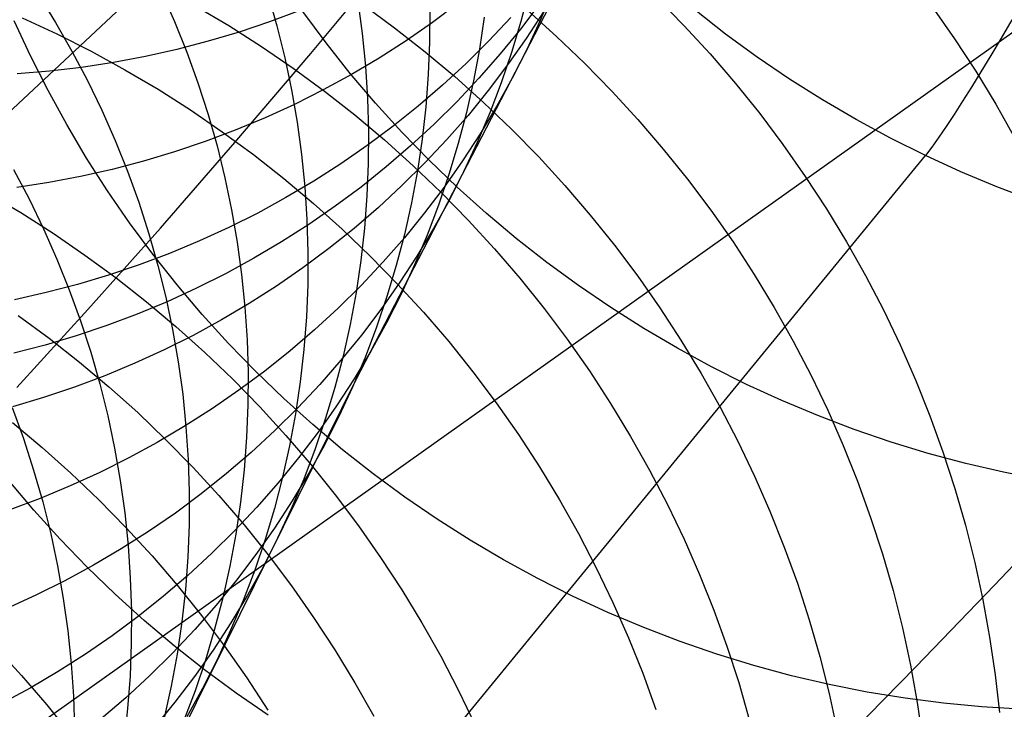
# Model space of a CAD drawing. Header units: millimetres. Extents: x 119 to 175.9, y -203.1 to -153.8.
# Tile 350 of 377: x 162.819 to 163.894, y -158.495 to -157.742. Entities that reach past the tile are written whole.
import ezdxf

# ---------------------------------------------------------------- set-up
doc = ezdxf.new("R2010")
doc.units = ezdxf.units.MM
doc.header["$MEASUREMENT"] = 0
doc.layers.add('Layer 01', color=5, linetype='Continuous', true_color=0x0000ff)
doc.layers.add('Livello 03', color=5, linetype='Continuous', true_color=0x0000ff)

msp = doc.modelspace()

# ---------------------------------------------------------------- linework, layer by layer
at = {"layer": 'Layer 01'}
for p, q in [((163.6007, -157.3347, 11.2669), (163.1862, -158.1352, 15.1898)), ((161.9069, -158.6865, 48.9593), (163.1901, -157.4845, 53.6677)), ((162.8391, -157.7139, 17.6783), (162.8582, -157.7448, 17.6731)), ((162.9736, -157.7107, 17.1108), (162.9882, -157.7437, 17.1047)), ((163.0903, -157.7141, 16.5227), (163.1001, -157.7486, 16.5158)), ((163.3752, -157.7099, 13.9899), (163.3663, -157.7439, 13.9818)), ((163.4012, -157.7103, 13.3124), (163.3876, -157.7427, 13.3043)), ((163.1884, -157.7217, 15.9147), (163.1931, -157.757, 15.9073)), ((163.1945, -157.7258, 53.0504), (163.2286, -157.7508, 53.0473)), ((163.2981, -157.724, 11.163), (163.27, -157.745, 11.1561)), ((163.3871, -157.7242, 12.2581), (163.366, -157.7521, 12.2504)), ((163.5148, -157.7178, 53.6389), (163.5445, -157.7481, 53.6384)), ((163.0113, -157.727, 52.7788), (163.0475, -157.7484, 52.7742)), ((163.1249, -157.7317, 10.4144), (163.092, -157.7441, 10.4088)), ((163.1537, -157.7673, 60.9541), (163.1283, -157.7331, 60.9511)), ((163.2671, -157.7309, 15.288), (163.2668, -157.7664, 15.2801)), ((163.3913, -157.7332, 12.6117), (163.3722, -157.7625, 12.6039)), ((163.3739, -157.732, 53.3417), (163.4055, -157.7603, 53.3401)), ((163.59, -157.7576, 62.1146), (163.5563, -157.7313, 62.1144)), ((163.8157, -157.728, 54.2779), (163.84, -157.7627, 54.2799)), ((162.831, -157.7814, 59.873), (162.8132, -157.743, 59.8679)), ((162.8218, -157.7397, 52.5121), (162.8598, -157.7573, 52.5061)), ((162.8582, -157.7448, 17.6731), (162.8762, -157.7763, 17.6676)), ((162.9882, -157.7437, 17.1047), (163.0015, -157.7772, 17.0984)), ((163.092, -157.7441, 10.4088), (163.0587, -157.7554, 10.4034)), ((163.27, -157.745, 11.1561), (163.2411, -157.765, 11.1494)), ((163.3263, -157.7392, 14.6434), (163.3211, -157.7741, 14.6353)), ((163.3556, -157.7395, 11.8973), (163.3316, -157.7651, 11.8899)), ((163.3663, -157.7439, 13.9818), (163.3562, -157.7776, 13.9737)), ((163.3876, -157.7427, 13.3043), (163.3728, -157.7746, 13.2962)), ((163.9026, -157.742, 62.4863), (163.8909, -157.7621, 62.4513)), ((162.8598, -157.7573, 52.5061), (162.8972, -157.7763, 52.5005)), ((163.0587, -157.7554, 10.4034), (163.0249, -157.7655, 10.3981)), ((163.0475, -157.7484, 52.7742), (163.083, -157.7711, 52.7701)), ((163.1001, -157.7486, 16.5158), (163.1086, -157.7834, 16.5088)), ((163.1931, -157.757, 15.9073), (163.1967, -157.7925, 15.8997)), ((163.2286, -157.7508, 53.0473), (163.2618, -157.7769, 53.0447)), ((163.366, -157.7521, 12.2504), (163.3438, -157.7793, 12.2427)), ((163.5445, -157.7481, 53.6384), (163.5731, -157.7793, 53.6383)), ((163.6245, -157.7827, 62.1143), (163.59, -157.7576, 62.1146)), ((163.0249, -157.7655, 10.3981), (162.9908, -157.7744, 10.393)), ((163.1801, -157.8007, 60.9568), (163.1537, -157.7673, 60.9541)), ((163.2411, -157.765, 11.1494), (163.2116, -157.7839, 11.1428)), ((163.2668, -157.7664, 15.2801), (163.2653, -157.8018, 15.2722)), ((163.3316, -157.7651, 11.8899), (163.3067, -157.7897, 11.8825)), ((163.3722, -157.7625, 12.6039), (163.352, -157.7912, 12.596)), ((163.4055, -157.7603, 53.3401), (163.4361, -157.7895, 53.339)), ((163.84, -157.7627, 54.2799), (163.8632, -157.7981, 54.2824)), ((163.8909, -157.7621, 62.4513), (163.8796, -157.781, 62.4156)), ((162.8762, -157.7763, 17.6676), (162.8931, -157.8084, 17.6619)), ((162.8972, -157.7763, 52.5005), (162.934, -157.7965, 52.4954)), ((162.9908, -157.7744, 10.393), (162.9564, -157.7822, 10.3881)), ((163.0015, -157.7772, 17.0984), (163.0137, -157.811, 17.0918)), ((163.083, -157.7711, 52.7701), (163.1178, -157.7949, 52.7664)), ((163.2618, -157.7769, 53.0447), (163.2942, -157.8041, 53.0426)), ((163.3211, -157.7741, 14.6353), (163.3146, -157.8088, 14.6271)), ((163.3438, -157.7793, 12.2427), (163.3207, -157.8057, 12.2351)), ((163.3562, -157.7776, 13.9737), (163.3449, -157.811, 13.9655)), ((163.3728, -157.7746, 13.2962), (163.357, -157.8059, 13.2881)), ((163.5731, -157.7793, 53.6383), (163.6007, -157.8115, 53.6388)), ((162.8501, -157.8193, 59.8778), (162.831, -157.7814, 59.873)), ((162.9217, -157.7888, 10.3834), (162.8867, -157.7941, 10.3789)), ((162.9564, -157.7822, 10.3881), (162.9217, -157.7888, 10.3834)), ((163.1086, -157.7834, 16.5088), (163.1159, -157.8184, 16.5016)), ((163.2116, -157.7839, 11.1428), (163.1814, -157.8018, 11.1364)), ((163.3067, -157.7897, 11.8825), (163.2809, -157.8136, 11.8752)), ((163.4361, -157.7895, 53.339), (163.4657, -157.8198, 53.3385)), ((163.6598, -157.8067, 62.1137), (163.6245, -157.7827, 62.1143)), ((163.8796, -157.781, 62.4156), (163.8688, -157.7989, 62.3791)), ((162.8516, -157.7983, 10.3746), (162.8163, -157.8012, 10.3705)), ((162.8867, -157.7941, 10.3789), (162.8516, -157.7983, 10.3746)), ((162.934, -157.7965, 52.4954), (162.9702, -157.8179, 52.4907)), ((163.1178, -157.7949, 52.7664), (163.1519, -157.8198, 52.7633)), ((163.2077, -157.8331, 60.959), (163.1801, -157.8007, 60.9568)), ((163.1967, -157.7925, 15.8997), (163.199, -157.828, 15.892)), ((163.352, -157.7912, 12.596), (163.3309, -157.8192, 12.5882)), ((163.8688, -157.7989, 62.3791), (163.8586, -157.8155, 62.342)), ((163.8632, -157.7981, 54.2824), (163.8852, -157.8343, 54.2854)), ((162.8931, -157.8084, 17.6619), (162.9088, -157.8409, 17.6559)), ((163.0137, -157.811, 17.0918), (163.0248, -157.8453, 17.085)), ((163.1814, -157.8018, 11.1364), (163.1505, -157.8187, 11.13)), ((163.2653, -157.8018, 15.2722), (163.2626, -157.8371, 15.2641)), ((163.2942, -157.8041, 53.0426), (163.3257, -157.8323, 53.041)), ((163.3207, -157.8057, 12.2351), (163.2967, -157.8313, 12.2276)), ((163.3146, -157.8088, 14.6271), (163.3069, -157.8432, 14.6189)), ((163.3449, -157.811, 13.9655), (163.3324, -157.8438, 13.9572)), ((163.357, -157.8059, 13.2881), (163.34, -157.8366, 13.28)), ((163.6007, -157.8115, 53.6388), (163.6273, -157.8445, 53.6397)), ((163.6958, -157.8295, 62.1126), (163.6598, -157.8067, 62.1137)), ((162.8706, -157.8565, 59.8822), (162.8501, -157.8193, 59.8778)), ((162.9702, -157.8179, 52.4907), (163.0057, -157.8405, 52.4866)), ((163.1159, -157.8184, 16.5016), (163.122, -157.8537, 16.4942)), ((163.1505, -157.8187, 11.13), (163.1191, -157.8344, 11.1238)), ((163.1519, -157.8198, 52.7633), (163.1851, -157.8459, 52.7606)), ((163.2809, -157.8136, 11.8752), (163.2543, -157.8364, 11.868)), ((163.3309, -157.8192, 12.5882), (163.3087, -157.8464, 12.5805)), ((163.4657, -157.8198, 53.3385), (163.4943, -157.851, 53.3384)), ((163.8586, -157.8155, 62.342), (163.8488, -157.831, 62.3042)), ((163.199, -157.828, 15.892), (163.2, -157.8635, 15.8841)), ((163.2364, -157.8647, 60.9609), (163.2077, -157.8331, 60.959)), ((163.2967, -157.8313, 12.2276), (163.2718, -157.856, 12.2201)), ((163.3257, -157.8323, 53.041), (163.3563, -157.8616, 53.0399)), ((163.7326, -157.8511, 62.1112), (163.6958, -157.8295, 62.1126)), ((163.8488, -157.831, 62.3042), (163.8396, -157.8453, 62.2658)), ((162.9088, -157.8409, 17.6559), (162.9234, -157.874, 17.6496)), ((163.0057, -157.8405, 52.4866), (163.0404, -157.8643, 52.4829)), ((163.1191, -157.8344, 11.1238), (163.0871, -157.8491, 11.1178)), ((163.2543, -157.8364, 11.868), (163.2269, -157.8584, 11.8609)), ((163.2626, -157.8371, 15.2641), (163.2586, -157.8723, 15.2559)), ((163.3069, -157.8432, 14.6189), (163.298, -157.8773, 14.6106)), ((163.3324, -157.8438, 13.9572), (163.3187, -157.8762, 13.9489)), ((163.34, -157.8366, 13.28), (163.3219, -157.8667, 13.272)), ((163.6273, -157.8445, 53.6397), (163.6527, -157.8784, 53.6412)), ((163.8852, -157.8343, 54.2854), (163.906, -157.8712, 54.2888)), ((163.0248, -157.8453, 17.085), (163.0346, -157.8798, 17.078)), ((163.0871, -157.8491, 11.1178), (163.0545, -157.8627, 11.1119)), ((163.122, -157.8537, 16.4942), (163.1268, -157.889, 16.4865)), ((163.1851, -157.8459, 52.7606), (163.2174, -157.8731, 52.7585)), ((163.3087, -157.8464, 12.5805), (163.2856, -157.8728, 12.5728)), ((163.4943, -157.851, 53.3384), (163.5219, -157.8832, 53.3388)), ((163.7701, -157.8714, 62.1094), (163.7326, -157.8511, 62.1112)), ((163.8396, -157.8453, 62.2658), (163.8309, -157.8585, 62.2269)), ((162.8922, -157.893, 59.8862), (162.8706, -157.8565, 59.8822)), ((163.0545, -157.8627, 11.1119), (163.0215, -157.8751, 11.1061)), ((163.0404, -157.8643, 52.4829), (163.0744, -157.8893, 52.4797)), ((163.2269, -157.8584, 11.8609), (163.1987, -157.8794, 11.8539)), ((163.2, -157.8635, 15.8841), (163.1998, -157.899, 15.8761)), ((163.2662, -157.8952, 60.9624), (163.2364, -157.8647, 60.9609)), ((163.2718, -157.856, 12.2201), (163.246, -157.8798, 12.2127)), ((163.3563, -157.8616, 53.0399), (163.3859, -157.8919, 53.0392)), ((163.8309, -157.8585, 62.2269), (163.8228, -157.8703, 62.1875)), ((162.9234, -157.874, 17.6496), (162.9369, -157.9075, 17.6431)), ((163.0215, -157.8751, 11.1061), (162.9881, -157.8864, 11.1006)), ((163.2174, -157.8731, 52.7585), (163.2489, -157.9014, 52.7568)), ((163.2586, -157.8723, 15.2559), (163.2534, -157.9072, 15.2477)), ((163.2856, -157.8728, 12.5728), (163.2616, -157.8984, 12.5651)), ((163.3219, -157.8667, 13.272), (163.3027, -157.8961, 13.2639)), ((163.3187, -157.8762, 13.9489), (163.3039, -157.9081, 13.9407)), ((163.8083, -157.8904, 62.1072), (163.7701, -157.8714, 62.1094)), ((163.8228, -157.8703, 62.1875), (163.8153, -157.881, 62.1475)), ((162.9881, -157.8864, 11.1006), (162.9543, -157.8965, 11.0952)), ((163.0346, -157.8798, 17.078), (163.0431, -157.9147, 17.0708)), ((163.1987, -157.8794, 11.8539), (163.1698, -157.8994, 11.847)), ((163.246, -157.8798, 12.2127), (163.2194, -157.9027, 12.2054)), ((163.298, -157.8773, 14.6106), (163.2878, -157.9111, 14.6022)), ((163.5219, -157.8832, 53.3388), (163.5484, -157.9162, 53.3397)), ((163.6527, -157.8784, 53.6412), (163.6771, -157.9131, 53.6431)), ((163.8153, -157.881, 62.1475), (163.8083, -157.8904, 62.1072)), ((162.9151, -157.9288, 59.8898), (162.8922, -157.893, 59.8862)), ((162.9543, -157.8965, 11.0952), (162.9201, -157.9054, 11.09)), ((163.0744, -157.8893, 52.4797), (163.1076, -157.9154, 52.477)), ((163.1268, -157.889, 16.4865), (163.1304, -157.9245, 16.4788)), ((163.2382, -158.5861, 58.9149), (163.8083, -157.8904, 62.1072)), ((163.2969, -157.9248, 60.9634), (163.2662, -157.8952, 60.9624)), ((163.3027, -157.8961, 13.2639), (163.2825, -157.9248, 13.2559)), ((163.3859, -157.8919, 53.0392), (163.4145, -157.9231, 53.0391)), ((163.847, -157.9081, 62.1047), (163.8083, -157.8904, 62.1072)), ((162.8124, -157.9056, 18.1949), (162.8293, -157.9377, 18.189)), ((162.9201, -157.9054, 11.09), (162.8856, -157.9132, 11.085)), ((162.9369, -157.9075, 17.6431), (162.9491, -157.9414, 17.6364)), ((163.1698, -157.8994, 11.847), (163.1402, -157.9184, 11.8403)), ((163.2194, -157.9027, 12.2054), (163.192, -157.9247, 12.1982)), ((163.1998, -157.899, 15.8761), (163.1983, -157.9345, 15.8679)), ((163.2616, -157.8984, 12.5651), (163.2366, -157.9231, 12.5576)), ((163.2534, -157.9072, 15.2477), (163.2469, -157.942, 15.2393)), ((163.2489, -157.9014, 52.7568), (163.2795, -157.9306, 52.7556)), ((163.3039, -157.9081, 13.9407), (163.288, -157.9395, 13.9323)), ((163.8863, -157.9245, 62.1017), (163.847, -157.9081, 62.1047)), ((162.8508, -157.9198, 11.0801), (162.8158, -157.9251, 11.0755)), ((162.8856, -157.9132, 11.085), (162.8508, -157.9198, 11.0801)), ((163.0431, -157.9147, 17.0708), (163.0505, -157.9497, 17.0633)), ((163.1076, -157.9154, 52.477), (163.14, -157.9426, 52.4748)), ((163.1402, -157.9184, 11.8403), (163.1099, -157.9363, 11.8336)), ((163.2878, -157.9111, 14.6022), (163.2765, -157.9444, 14.5938)), ((163.5484, -157.9162, 53.3397), (163.5739, -157.9501, 53.3411)), ((163.6771, -157.9131, 53.6431), (163.7002, -157.9485, 53.6455)), ((162.9392, -157.9638, 59.8931), (162.9151, -157.9288, 59.8898)), ((163.1304, -157.9245, 16.4788), (163.1327, -157.9601, 16.4708)), ((163.192, -157.9247, 12.1982), (163.1638, -157.9457, 12.1911)), ((163.2366, -157.9231, 12.5576), (163.2108, -157.947, 12.5501)), ((163.2825, -157.9248, 13.2559), (163.2613, -157.9528, 13.2479)), ((163.2795, -157.9306, 52.7556), (163.309, -157.9609, 52.755)), ((163.3287, -157.9533, 60.9641), (163.2969, -157.9248, 60.9634)), ((163.4145, -157.9231, 53.0391), (163.4421, -157.9553, 53.0395)), ((163.9261, -157.9396, 62.0984), (163.8863, -157.9245, 62.1017)), ((162.7841, -157.9312, 51.9521), (162.8202, -157.9526, 51.9475)), ((162.8293, -157.9377, 18.189), (162.8451, -157.9704, 18.1828)), ((163.1099, -157.9363, 11.8336), (163.079, -157.9532, 11.8271)), ((163.1983, -157.9345, 15.8679), (163.1956, -157.9698, 15.8596)), ((163.288, -157.9395, 13.9323), (163.271, -157.9702, 13.924)), ((162.9491, -157.9414, 17.6364), (162.9602, -157.9757, 17.6294)), ((163.0505, -157.9497, 17.0633), (163.0566, -157.985, 17.0557)), ((163.1638, -157.9457, 12.1911), (163.1348, -157.9657, 12.1842)), ((163.14, -157.9426, 52.4748), (163.1714, -157.9708, 52.4731)), ((163.2108, -157.947, 12.5501), (163.1842, -157.9699, 12.5427)), ((163.2469, -157.942, 15.2393), (163.2392, -157.9764, 15.2308)), ((163.2765, -157.9444, 14.5938), (163.264, -157.9774, 14.5853)), ((163.5739, -157.9501, 53.3411), (163.5982, -157.9847, 53.3429)), ((163.7002, -157.9485, 53.6455), (163.7222, -157.9846, 53.6484)), ((162.8202, -157.9526, 51.9475), (162.8556, -157.9752, 51.9433)), ((163.079, -157.9532, 11.8271), (163.0474, -157.9689, 11.8207)), ((163.1327, -157.9601, 16.4708), (163.1338, -157.9957, 16.4627)), ((163.2613, -157.9528, 13.2479), (163.2392, -157.9801, 13.2399)), ((163.309, -157.9609, 52.755), (163.3376, -157.9921, 52.7548)), ((163.3613, -157.9808, 60.9644), (163.3287, -157.9533, 60.9641)), ((163.4421, -157.9553, 53.0395), (163.4686, -157.9883, 53.0403)), ((162.8451, -157.9704, 18.1828), (162.8598, -158.0035, 18.1764)), ((162.9645, -157.9981, 59.8959), (162.9392, -157.9638, 59.8931)), ((163.0474, -157.9689, 11.8207), (163.0154, -157.9836, 11.8145)), ((163.1348, -157.9657, 12.1842), (163.1051, -157.9847, 12.1773)), ((163.1842, -157.9699, 12.5427), (163.1567, -157.9919, 12.5354)), ((163.1714, -157.9708, 52.4731), (163.2019, -158.0001, 52.4719)), ((163.1956, -157.9698, 15.8596), (163.1916, -158.005, 15.8512)), ((163.271, -157.9702, 13.924), (163.2529, -158.0004, 13.9157)), ((162.8556, -157.9752, 51.9433), (162.8904, -157.999, 51.9396)), ((162.9602, -157.9757, 17.6294), (162.97, -158.0103, 17.6221)), ((163.0154, -157.9836, 11.8145), (162.9828, -157.9972, 11.8085)), ((163.2392, -157.9801, 13.2399), (163.216, -158.0065, 13.232)), ((163.2392, -157.9764, 15.2308), (163.2303, -158.0106, 15.2223)), ((163.264, -157.9774, 14.5853), (163.2504, -158.0098, 14.5768)), ((163.3949, -158.0071, 60.9643), (163.3613, -157.9808, 60.9644)), ((163.0566, -157.985, 17.0557), (163.0615, -158.0204, 17.0479)), ((163.1051, -157.9847, 12.1773), (163.0748, -158.0026, 12.1706)), ((163.1567, -157.9919, 12.5354), (163.1285, -158.0129, 12.5282)), ((163.3376, -157.9921, 52.7548), (163.3652, -158.0243, 52.7551)), ((163.4686, -157.9883, 53.0403), (163.494, -158.0221, 53.0417)), ((163.5982, -157.9847, 53.3429), (163.6213, -158.0202, 53.3453)), ((163.7222, -157.9846, 53.6484), (163.7429, -158.0215, 53.6517)), ((162.8598, -158.0035, 18.1764), (162.8733, -158.037, 18.1697)), ((162.8904, -157.999, 51.9396), (162.9243, -158.024, 51.9364)), ((162.9828, -157.9972, 11.8085), (162.9497, -158.0096, 11.8026)), ((162.991, -158.0314, 59.8984), (162.9645, -157.9981, 59.8959)), ((163.0748, -158.0026, 12.1706), (163.0439, -158.0195, 12.164)), ((163.1338, -157.9957, 16.4627), (163.1336, -158.0312, 16.4544)), ((163.1916, -158.005, 15.8512), (163.1864, -158.0401, 15.8427)), ((163.2019, -158.0001, 52.4719), (163.2315, -158.0303, 52.4713)), ((163.2529, -158.0004, 13.9157), (163.2337, -158.0299, 13.9075)), ((162.9497, -158.0096, 11.8026), (162.9162, -158.0209, 11.7969)), ((162.97, -158.0103, 17.6221), (162.9787, -158.0452, 17.6147)), ((163.1285, -158.0129, 12.5282), (163.0995, -158.0329, 12.5211)), ((163.216, -158.0065, 13.232), (163.1919, -158.0322, 13.2242)), ((163.2303, -158.0106, 15.2223), (163.2202, -158.0444, 15.2137)), ((163.2504, -158.0098, 14.5768), (163.2356, -158.0418, 14.5683)), ((163.4293, -158.0323, 60.9638), (163.3949, -158.0071, 60.9643)), ((162.9162, -158.0209, 11.7969), (162.8822, -158.0311, 11.7914)), ((162.9243, -158.024, 51.9364), (162.9575, -158.05, 51.9337)), ((163.0439, -158.0195, 12.164), (163.0123, -158.0353, 12.1576)), ((163.0615, -158.0204, 17.0479), (163.0651, -158.056, 17.0399)), ((163.3652, -158.0243, 52.7551), (163.3917, -158.0573, 52.756)), ((163.494, -158.0221, 53.0417), (163.5182, -158.0568, 53.0435)), ((163.6213, -158.0202, 53.3453), (163.6432, -158.0563, 53.3481)), ((163.7429, -158.0215, 53.6517), (163.7624, -158.0589, 53.6555)), ((162.8822, -158.0311, 11.7914), (162.848, -158.04, 11.786)), ((162.8733, -158.037, 18.1697), (162.8856, -158.071, 18.1627)), ((163.0123, -158.0353, 12.1576), (162.9802, -158.05, 12.1513)), ((163.0185, -158.0639, 59.9004), (162.991, -158.0314, 59.8984)), ((163.0995, -158.0329, 12.5211), (163.0698, -158.0519, 12.5142)), ((163.1336, -158.0312, 16.4544), (163.1322, -158.0667, 16.446)), ((163.1919, -158.0322, 13.2242), (163.1669, -158.0569, 13.2164)), ((163.2337, -158.0299, 13.9075), (163.2135, -158.0586, 13.8992)), ((163.2315, -158.0303, 52.4713), (163.2601, -158.0615, 52.4711)), ((163.4646, -158.0564, 60.9628), (163.4293, -158.0323, 60.9638)), ((162.848, -158.04, 11.786), (162.8134, -158.0478, 11.7809)), ((162.9787, -158.0452, 17.6147), (162.986, -158.0803, 17.607)), ((163.1864, -158.0401, 15.8427), (163.1799, -158.0748, 15.8341)), ((163.2202, -158.0444, 15.2137), (163.2088, -158.0778, 15.205)), ((163.2356, -158.0418, 14.5683), (163.2196, -158.0732, 14.5598)), ((162.9802, -158.05, 12.1513), (162.9475, -158.0636, 12.1451)), ((162.9575, -158.05, 51.9337), (162.9898, -158.0772, 51.9315)), ((163.0698, -158.0519, 12.5142), (163.0394, -158.0699, 12.5074)), ((163.0651, -158.056, 17.0399), (163.0674, -158.0916, 17.0317)), ((163.1669, -158.0569, 13.2164), (163.1411, -158.0808, 13.2087)), ((163.2135, -158.0586, 13.8992), (163.1923, -158.0867, 13.891)), ((163.3917, -158.0573, 52.756), (163.417, -158.0911, 52.7573)), ((163.5006, -158.0792, 60.9615), (163.4646, -158.0564, 60.9628)), ((163.5182, -158.0568, 53.0435), (163.5413, -158.0922, 53.0459)), ((163.6432, -158.0563, 53.3481), (163.6639, -158.0931, 53.3515)), ((163.7624, -158.0589, 53.6555), (163.7806, -158.097, 53.6598)), ((162.8173, -158.0649, 51.6766), (162.8512, -158.0899, 51.6735)), ((162.9475, -158.0636, 12.1451), (162.9144, -158.076, 12.1392)), ((163.0394, -158.0699, 12.5074), (163.0084, -158.0868, 12.5007)), ((163.0472, -158.0955, 59.9021), (163.0185, -158.0639, 59.9004)), ((163.1322, -158.0667, 16.446), (163.1294, -158.1021, 16.4375)), ((163.2601, -158.0615, 52.4711), (163.2876, -158.0936, 52.4714)), ((162.9144, -158.076, 12.1392), (162.8809, -158.0873, 12.1334)), ((162.8856, -158.071, 18.1627), (162.8967, -158.1053, 18.1555)), ((162.986, -158.0803, 17.607), (162.9922, -158.1156, 17.5992)), ((162.9898, -158.0772, 51.9315), (163.0212, -158.1054, 51.9298)), ((163.1411, -158.0808, 13.2087), (163.1144, -158.1037, 13.2011)), ((163.1799, -158.0748, 15.8341), (163.1722, -158.1094, 15.8254)), ((163.2088, -158.0778, 15.205), (163.1963, -158.1108, 15.1963)), ((163.2196, -158.0732, 14.5598), (163.2026, -158.104, 14.5513)), ((163.5374, -158.1008, 60.9598), (163.5006, -158.0792, 60.9615)), ((162.8809, -158.0873, 12.1334), (162.8469, -158.0974, 12.1278)), ((162.8512, -158.0899, 51.6735), (162.8843, -158.1159, 51.6708)), ((163.0084, -158.0868, 12.5007), (162.9768, -158.1026, 12.4942)), ((163.0674, -158.0916, 17.0317), (163.0685, -158.1272, 17.0233)), ((163.1923, -158.0867, 13.891), (163.17, -158.114, 13.8828)), ((163.417, -158.0911, 52.7573), (163.4413, -158.1257, 52.7591)), ((162.8469, -158.0974, 12.1278), (162.8126, -158.1064, 12.1224)), ((162.9768, -158.1026, 12.4942), (162.9447, -158.1173, 12.4878)), ((163.0769, -158.1261, 59.9033), (163.0472, -158.0955, 59.9021)), ((163.1294, -158.1021, 16.4375), (163.1255, -158.1374, 16.4289)), ((163.2876, -158.0936, 52.4714), (163.314, -158.1266, 52.4722)), ((163.5748, -158.1212, 60.9577), (163.5374, -158.1008, 60.9598)), ((163.5413, -158.0922, 53.0459), (163.5633, -158.1283, 53.0487)), ((163.6639, -158.0931, 53.3515), (163.6834, -158.1305, 53.3553)), ((163.7806, -158.097, 53.6598), (163.7975, -158.1355, 53.6645)), ((162.8967, -158.1053, 18.1555), (162.9066, -158.1399, 18.148)), ((163.0212, -158.1054, 51.9298), (163.0517, -158.1346, 51.9286)), ((163.1144, -158.1037, 13.2011), (163.0868, -158.1258, 13.1936)), ((163.1722, -158.1094, 15.8254), (163.1633, -158.1436, 15.8166)), ((163.1963, -158.1108, 15.1963), (163.1827, -158.1433, 15.1876)), ((163.2026, -158.104, 14.5513), (163.1844, -158.1341, 14.5427)), ((162.8843, -158.1159, 51.6708), (162.9166, -158.143, 51.6686)), ((162.9447, -158.1173, 12.4878), (162.912, -158.1309, 12.4816)), ((162.9922, -158.1156, 17.5992), (162.9971, -158.1511, 17.5911)), ((163.17, -158.114, 13.8828), (163.1468, -158.1404, 13.8747)), ((163.6129, -158.1403, 60.9552), (163.5748, -158.1212, 60.9577)), ((162.912, -158.1309, 12.4816), (162.8788, -158.1433, 12.4756)), ((163.0517, -158.1346, 51.9286), (163.0812, -158.1648, 51.928)), ((163.0868, -158.1258, 13.1936), (163.0585, -158.1468, 13.1863)), ((163.0685, -158.1272, 17.0233), (163.0683, -158.1628, 17.0148)), ((163.1076, -158.1557, 59.9041), (163.0769, -158.1261, 59.9033)), ((163.1844, -158.1341, 14.5427), (163.1652, -158.1637, 14.5343)), ((163.314, -158.1266, 52.4722), (163.3394, -158.1605, 52.4736)), ((163.4413, -158.1257, 52.7591), (163.4644, -158.1611, 52.7615)), ((163.5633, -158.1283, 53.0487), (163.584, -158.1651, 53.052)), ((163.6834, -158.1305, 53.3553), (163.7016, -158.1686, 53.3595)), ((162.8788, -158.1433, 12.4756), (162.8452, -158.1546, 12.4698)), ((163.1862, -158.1352, 15.1898), (162.8607, -158.7941, 17.9779)), ((162.9066, -158.1399, 18.148), (162.9153, -158.1748, 18.1404)), ((162.9166, -158.143, 51.6686), (162.948, -158.1712, 51.667)), ((163.1255, -158.1374, 16.4289), (163.1203, -158.1724, 16.4201)), ((163.1468, -158.1404, 13.8747), (163.1227, -158.1661, 13.8667)), ((163.1633, -158.1436, 15.8166), (163.1532, -158.1774, 15.8078)), ((163.1827, -158.1433, 15.1876), (163.1678, -158.1753, 15.1789)), ((163.6516, -158.158, 60.9524), (163.6129, -158.1403, 60.9552)), ((163.7975, -158.1355, 53.6645), (163.8131, -158.1746, 53.6697)), ((162.8452, -158.1546, 12.4698), (162.8112, -158.1647, 12.4641)), ((162.9971, -158.1511, 17.5911), (163.0007, -158.1866, 17.5829)), ((163.0585, -158.1468, 13.1863), (163.0295, -158.1668, 13.179)), ((163.1392, -158.1843, 59.9046), (163.1076, -158.1557, 59.9041)), ((162.8108, -158.1656, 18.6782), (162.8232, -158.1996, 18.671)), ((163.0295, -158.1668, 13.179), (162.9997, -158.1858, 13.1719)), ((163.0683, -158.1628, 17.0148), (163.0669, -158.1983, 17.0062)), ((163.0812, -158.1648, 51.928), (163.1097, -158.196, 51.9278)), ((163.1227, -158.1661, 13.8667), (163.0977, -158.1909, 13.8587)), ((163.1652, -158.1637, 14.5343), (163.145, -158.1925, 14.5258)), ((163.3394, -158.1605, 52.4736), (163.3637, -158.1951, 52.4754)), ((163.4644, -158.1611, 52.7615), (163.4863, -158.1972, 52.7643)), ((163.584, -158.1651, 53.052), (163.6034, -158.2025, 53.0558)), ((163.6908, -158.1745, 60.9491), (163.6516, -158.158, 60.9524)), ((162.9153, -158.1748, 18.1404), (162.9227, -158.21, 18.1325)), ((162.948, -158.1712, 51.667), (162.9785, -158.2004, 51.6658)), ((163.1203, -158.1724, 16.4201), (163.1138, -158.2073, 16.4113)), ((163.1532, -158.1774, 15.8078), (163.1419, -158.2109, 15.7989)), ((163.1678, -158.1753, 15.1789), (163.1519, -158.2067, 15.1701)), ((163.7306, -158.1896, 60.9455), (163.6908, -158.1745, 60.9491)), ((163.7016, -158.1686, 53.3595), (163.7185, -158.2071, 53.3643)), ((163.8131, -158.1746, 53.6697), (163.8274, -158.2141, 53.6754)), ((162.8113, -158.1821, 51.4085), (162.8436, -158.2092, 51.4064)), ((162.9997, -158.1858, 13.1719), (162.9693, -158.2038, 13.1649)), ((163.0007, -158.1866, 17.5829), (163.0031, -158.2223, 17.5745)), ((163.1718, -158.2118, 59.9046), (163.1392, -158.1843, 59.9046)), ((163.0669, -158.1983, 17.0062), (163.0642, -158.2338, 16.9975)), ((163.0977, -158.1909, 13.8587), (163.0718, -158.2148, 13.8508)), ((163.1097, -158.196, 51.9278), (163.1373, -158.2281, 51.9281)), ((163.145, -158.1925, 14.5258), (163.1237, -158.2206, 14.5174)), ((163.3637, -158.1951, 52.4754), (163.3867, -158.2305, 52.4777)), ((163.4863, -158.1972, 52.7643), (163.507, -158.234, 52.7676)), ((163.7707, -158.2034, 60.9415), (163.7306, -158.1896, 60.9455)), ((162.8232, -158.1996, 18.671), (162.8343, -158.2339, 18.6636)), ((162.8436, -158.2092, 51.4064), (162.875, -158.2374, 51.4048)), ((162.9227, -158.21, 18.1325), (162.9289, -158.2453, 18.1244)), ((162.9693, -158.2038, 13.1649), (162.9382, -158.2207, 13.1581)), ((162.9785, -158.2004, 51.6658), (163.0081, -158.2306, 51.6652)), ((163.1138, -158.2073, 16.4113), (163.1061, -158.2418, 16.4024)), ((163.1519, -158.2067, 15.1701), (163.1348, -158.2375, 15.1614)), ((163.6034, -158.2025, 53.0558), (163.6216, -158.2405, 53.0601)), ((163.7185, -158.2071, 53.3643), (163.7341, -158.2461, 53.3695)), ((163.8113, -158.2158, 60.9371), (163.7707, -158.2034, 60.9415)), ((162.9382, -158.2207, 13.1581), (162.9066, -158.2365, 13.1514)), ((163.0718, -158.2148, 13.8508), (163.045, -158.2378, 13.8431)), ((163.1237, -158.2206, 14.5174), (163.1015, -158.2479, 14.509)), ((163.1419, -158.2109, 15.7989), (163.1294, -158.2439, 15.79)), ((163.2053, -158.2382, 59.9042), (163.1718, -158.2118, 59.9046)), ((163.8523, -158.2268, 60.9323), (163.8113, -158.2158, 60.9371)), ((163.8274, -158.2141, 53.6754), (163.8404, -158.254, 53.6815)), ((163.0031, -158.2223, 17.5745), (163.0042, -158.2579, 17.5659)), ((163.0081, -158.2306, 51.6652), (163.0366, -158.2617, 51.6651)), ((163.1373, -158.2281, 51.9281), (163.1637, -158.261, 51.929)), ((163.3867, -158.2305, 52.4777), (163.4086, -158.2665, 52.4805)), ((163.8936, -158.2364, 60.9272), (163.8523, -158.2268, 60.9323)), ((162.8343, -158.2339, 18.6636), (162.8443, -158.2686, 18.6559)), ((162.9066, -158.2365, 13.1514), (162.8743, -158.2513, 13.1449)), ((162.875, -158.2374, 51.4048), (162.9055, -158.2665, 51.4037)), ((163.045, -158.2378, 13.8431), (163.0174, -158.2598, 13.8354)), ((163.0642, -158.2338, 16.9975), (163.0603, -158.269, 16.9886)), ((163.1061, -158.2418, 16.4024), (163.0972, -158.2761, 16.3934)), ((163.1348, -158.2375, 15.1614), (163.1166, -158.2677, 15.1526)), ((163.2397, -158.2634, 59.9034), (163.2053, -158.2382, 59.9042)), ((163.507, -158.234, 52.7676), (163.5264, -158.2714, 52.7714)), ((163.6216, -158.2405, 53.0601), (163.6385, -158.279, 53.0648)), ((163.9351, -158.2446, 60.9218), (163.8936, -158.2364, 60.9272)), ((162.8347, -158.2778, 58.9253), (162.8072, -158.2453, 58.9235)), ((162.8743, -158.2513, 13.1449), (162.8416, -158.2649, 13.1385)), ((162.9289, -158.2453, 18.1244), (162.9338, -158.2808, 18.1161)), ((163.1015, -158.2479, 14.509), (163.0782, -158.2744, 14.5007)), ((163.1294, -158.2439, 15.79), (163.1157, -158.2764, 15.7811)), ((163.7341, -158.2461, 53.3695), (163.7484, -158.2856, 53.3751)), ((163.0174, -158.2598, 13.8354), (162.9891, -158.2809, 13.8278)), ((163.0042, -158.2579, 17.5659), (163.0041, -158.2936, 17.5572)), ((163.0366, -158.2617, 51.6651), (163.0641, -158.2938, 51.6654)), ((163.1637, -158.261, 51.929), (163.189, -158.2948, 51.9304)), ((163.2749, -158.2875, 59.9022), (163.2397, -158.2634, 59.9034)), ((163.8404, -158.254, 53.6815), (163.852, -158.2943, 53.688)), ((162.8416, -158.2649, 13.1385), (162.8083, -158.2773, 13.1323)), ((162.8443, -158.2686, 18.6559), (162.853, -158.3035, 18.648)), ((162.9055, -158.2665, 51.4037), (162.935, -158.2967, 51.4031)), ((163.0782, -158.2744, 14.5007), (163.054, -158.3001, 14.4924)), ((163.0603, -158.269, 16.9886), (163.0551, -158.3041, 16.9796)), ((163.1166, -158.2677, 15.1526), (163.0974, -158.2973, 15.1439)), ((163.4086, -158.2665, 52.4805), (163.4293, -158.3033, 52.4839)), ((163.5264, -158.2714, 52.7714), (163.5446, -158.3094, 52.7757)), ((162.8633, -158.3094, 58.9268), (162.8347, -158.2778, 58.9253)), ((162.9338, -158.2808, 18.1161), (162.9375, -158.3164, 18.1076)), ((162.9891, -158.2809, 13.8278), (162.9599, -158.3009, 13.8204)), ((163.0972, -158.2761, 16.3934), (163.0871, -158.3099, 16.3843)), ((163.1157, -158.2764, 15.7811), (163.1008, -158.3084, 15.7721)), ((163.6385, -158.279, 53.0648), (163.6541, -158.3181, 53.07)), ((163.0041, -158.2936, 17.5572), (163.0027, -158.3291, 17.5483)), ((163.0641, -158.2938, 51.6654), (163.0905, -158.3267, 51.6663)), ((163.189, -158.2948, 51.9304), (163.2133, -158.3294, 51.9322)), ((163.3109, -158.3104, 59.9006), (163.2749, -158.2875, 59.9022)), ((163.7484, -158.2856, 53.3751), (163.7614, -158.3255, 53.3812)), ((163.852, -158.2943, 53.688), (163.8622, -158.3348, 53.695)), ((162.853, -158.3035, 18.648), (162.8605, -158.3387, 18.6399)), ((162.9599, -158.3009, 13.8204), (162.9301, -158.32, 13.8131)), ((162.935, -158.2967, 51.4031), (162.9636, -158.3278, 51.403)), ((163.054, -158.3001, 14.4924), (163.029, -158.3249, 14.4842)), ((163.0551, -158.3041, 16.9796), (163.0486, -158.339, 16.9705)), ((163.0974, -158.2973, 15.1439), (163.0771, -158.3261, 15.1352)), ((163.4293, -158.3033, 52.4839), (163.4488, -158.3407, 52.4877)), ((162.8929, -158.3401, 58.9278), (162.8633, -158.3094, 58.9268)), ((162.9375, -158.3164, 18.1076), (162.9399, -158.352, 18.099)), ((163.0871, -158.3099, 16.3843), (163.0758, -158.3434, 16.3752)), ((163.1008, -158.3084, 15.7721), (163.0849, -158.3399, 15.7631)), ((163.3475, -158.3321, 59.8986), (163.3109, -158.3104, 59.9006)), ((163.5446, -158.3094, 52.7757), (163.5615, -158.3479, 52.7804)), ((162.9301, -158.32, 13.8131), (162.8996, -158.338, 13.8059)), ((162.9636, -158.3278, 51.403), (162.9911, -158.3598, 51.4034)), ((163.029, -158.3249, 14.4842), (163.003, -158.3488, 14.4762)), ((163.0771, -158.3261, 15.1352), (163.0558, -158.3543, 15.1266)), ((163.0905, -158.3267, 51.6663), (163.1159, -158.3605, 51.6677)), ((163.6541, -158.3181, 53.07), (163.6684, -158.3575, 53.0757)), ((163.7614, -158.3255, 53.3812), (163.773, -158.3657, 53.3878)), ((162.8605, -158.3387, 18.6399), (162.8667, -158.3741, 18.6316)), ((162.8996, -158.338, 13.8059), (162.8685, -158.3549, 13.7989)), ((163.0027, -158.3291, 17.5483), (163, -158.3646, 17.5393)), ((163.0486, -158.339, 16.9705), (163.0409, -158.3736, 16.9614)), ((163.2133, -158.3294, 51.9322), (163.2363, -158.3647, 51.9346)), ((163.3849, -158.3525, 59.8962), (163.3475, -158.3321, 59.8986)), ((163.8622, -158.3348, 53.695), (163.871, -158.3756, 53.7023)), ((162.9235, -158.3697, 58.9283), (162.8929, -158.3401, 58.9278)), ((163.003, -158.3488, 14.4762), (162.9762, -158.3718, 14.4682)), ((163.0758, -158.3434, 16.3752), (163.0632, -158.3765, 16.366)), ((163.0849, -158.3399, 15.7631), (163.0678, -158.3708, 15.7541)), ((163.4488, -158.3407, 52.4877), (163.4669, -158.3786, 52.492)), ((163.5615, -158.3479, 52.7804), (163.5771, -158.3869, 52.7856)), ((162.8685, -158.3549, 13.7989), (162.8368, -158.3707, 13.7921)), ((162.9399, -158.352, 18.099), (162.9411, -158.3877, 18.0902)), ((162.9911, -158.3598, 51.4034), (163.0175, -158.3927, 51.4044)), ((163.0558, -158.3543, 15.1266), (163.0335, -158.3816, 15.118)), ((163.1159, -158.3605, 51.6677), (163.1401, -158.395, 51.6696)), ((163.4229, -158.3716, 59.8934), (163.3849, -158.3525, 59.8962)), ((163.6684, -158.3575, 53.0757), (163.6814, -158.3974, 53.0818)), ((162.8368, -158.3707, 13.7921), (162.8044, -158.3854, 13.7854)), ((162.9552, -158.3983, 58.9285), (162.9235, -158.3697, 58.9283)), ((163, -158.3646, 17.5393), (162.9961, -158.3999, 17.5302)), ((163.0678, -158.3708, 15.7541), (163.0496, -158.401, 15.7452)), ((163.2363, -158.3647, 51.9346), (163.2582, -158.4007, 51.9375)), ((163.773, -158.3657, 53.3878), (163.7832, -158.4063, 53.3948)), ((162.8667, -158.3741, 18.6316), (162.8717, -158.4096, 18.623)), ((162.9762, -158.3718, 14.4682), (162.9485, -158.3939, 14.4603)), ((163.0335, -158.3816, 15.118), (163.0102, -158.4081, 15.1095)), ((163.0409, -158.3736, 16.9614), (163.032, -158.4079, 16.9521)), ((163.0632, -158.3765, 16.366), (163.0495, -158.409, 16.3569)), ((163.4615, -158.3895, 59.8902), (163.4229, -158.3716, 59.8934)), ((163.4669, -158.3786, 52.492), (163.4839, -158.4171, 52.4967)), ((163.871, -158.3756, 53.7023), (163.8784, -158.4166, 53.7101)), ((162.9411, -158.3877, 18.0902), (162.941, -158.4234, 18.0812)), ((163.0175, -158.3927, 51.4044), (163.0429, -158.4264, 51.4059)), ((163.5007, -158.406, 59.8866), (163.4615, -158.3895, 59.8902)), ((163.5771, -158.3869, 52.7856), (163.5914, -158.4263, 52.7913)), ((162.9485, -158.3939, 14.4603), (162.9201, -158.415, 14.4526)), ((162.9877, -158.4259, 58.9283), (162.9552, -158.3983, 58.9285)), ((162.9961, -158.3999, 17.5302), (162.9909, -158.4351, 17.521)), ((163.0496, -158.401, 15.7452), (163.0303, -158.4306, 15.7362)), ((163.1401, -158.395, 51.6696), (163.1632, -158.4303, 51.6721)), ((163.2582, -158.4007, 51.9375), (163.2789, -158.4374, 51.9409)), ((163.6814, -158.3974, 53.0818), (163.6929, -158.4376, 53.0884)), ((162.8717, -158.4096, 18.623), (162.8754, -158.4452, 18.6143)), ((163.0102, -158.4081, 15.1095), (162.986, -158.4339, 15.101)), ((163.032, -158.4079, 16.9521), (163.0219, -158.4418, 16.9428)), ((163.0495, -158.409, 16.3569), (163.0347, -158.4411, 16.3476)), ((163.5404, -158.4212, 59.8826), (163.5007, -158.406, 59.8866)), ((163.7832, -158.4063, 53.3948), (163.792, -158.447, 53.4022)), ((162.9201, -158.415, 14.4526), (162.891, -158.435, 14.445)), ((162.941, -158.4234, 18.0812), (162.9396, -158.459, 18.0721)), ((163.4839, -158.4171, 52.4967), (163.4995, -158.456, 52.502)), ((163.5805, -158.4351, 59.8783), (163.5404, -158.4212, 59.8826)), ((163.8784, -158.4166, 53.7101), (163.8844, -158.4578, 53.7183)), ((162.7925, -158.4274, 50.8904), (162.8211, -158.4584, 50.8904)), ((162.891, -158.435, 14.445), (162.8611, -158.4541, 14.4375)), ((162.986, -158.4339, 15.101), (162.9609, -158.4587, 15.0926)), ((162.9909, -158.4351, 17.521), (162.9845, -158.47, 17.5116)), ((163.0211, -158.4523, 58.9276), (162.9877, -158.4259, 58.9283)), ((163.0303, -158.4306, 15.7362), (163.01, -158.4595, 15.7273)), ((163.0429, -158.4264, 51.4059), (163.0671, -158.4609, 51.4078)), ((163.1632, -158.4303, 51.6721), (163.185, -158.4663, 51.675)), ((163.621, -158.4475, 59.8735), (163.5805, -158.4351, 59.8783)), ((163.5914, -158.4263, 52.7913), (163.6044, -158.4661, 52.7975)), ((162.8754, -158.4452, 18.6143), (162.8779, -158.4809, 18.6054)), ((163.0219, -158.4418, 16.9428), (163.0106, -158.4753, 16.9335)), ((163.0347, -158.4411, 16.3476), (163.0187, -158.4726, 16.3384)), ((163.2789, -158.4374, 51.9409), (163.2983, -158.4747, 51.9447)), ((163.6929, -158.4376, 53.0884), (163.7032, -158.4781, 53.0954)), ((162.8611, -158.4541, 14.4375), (162.8305, -158.4721, 14.4301)), ((163.0554, -158.4776, 58.9265), (163.0211, -158.4523, 58.9276)), ((163.4995, -158.456, 52.502), (163.5137, -158.4955, 52.5077)), ((163.6619, -158.4586, 59.8684), (163.621, -158.4475, 59.8735)), ((163.792, -158.447, 53.4022), (163.7994, -158.488, 53.41)), ((162.8211, -158.4584, 50.8904), (162.8486, -158.4904, 50.891)), ((162.9609, -158.4587, 15.0926), (162.9349, -158.4827, 15.0844)), ((162.9396, -158.459, 18.0721), (162.9369, -158.4945, 18.0628)), ((163.01, -158.4595, 15.7273), (162.9887, -158.4876, 15.7184)), ((163.0671, -158.4609, 51.4078), (163.0902, -158.4962, 51.4103)), ((163.185, -158.4663, 51.675), (163.2057, -158.503, 51.6784)), ((163.6044, -158.4661, 52.7975), (163.6159, -158.5063, 52.8041)), ((163.7031, -158.4683, 59.863), (163.6619, -158.4586, 59.8684)), ((163.7445, -158.4765, 59.8572), (163.7031, -158.4683, 59.863)), ((163.8844, -158.4578, 53.7183), (163.889, -158.499, 53.7269)), ((162.8305, -158.4721, 14.4301), (162.7993, -158.489, 14.423)), ((162.9845, -158.47, 17.5116), (162.9768, -158.5046, 17.5022)), ((163.0106, -158.4753, 16.9335), (162.9981, -158.5084, 16.9241)), ((163.0187, -158.4726, 16.3384), (163.0016, -158.5035, 16.3292)), ((163.0905, -158.5017, 58.925), (163.0554, -158.4776, 58.9265)), ((163.2983, -158.4747, 51.9447), (163.3165, -158.5126, 51.9491)), ((163.7032, -158.4781, 53.0954), (163.712, -158.5188, 53.1028)), ((163.7862, -158.4833, 59.851), (163.7445, -158.4765, 59.8572)), ((162.8779, -158.4809, 18.6054), (162.8791, -158.5166, 18.5963)), ((162.9349, -158.4827, 15.0844), (162.908, -158.5057, 15.0762)), ((162.9887, -158.4876, 15.7184), (162.9663, -158.515, 15.7096)), ((163.828, -158.4887, 59.8445), (163.7862, -158.4833, 59.851)), ((163.7994, -158.488, 53.41), (163.8054, -158.5291, 53.4182)), ((163.8699, -158.4927, 59.8376), (163.828, -158.4887, 59.8445)), ((162.8486, -158.4904, 50.891), (162.875, -158.5232, 50.8921)), ((162.9369, -158.4945, 18.0628), (162.933, -158.5298, 18.0534)), ((163.9118, -158.4952, 59.8304), (163.8699, -158.4927, 59.8376))]:
    msp.add_line(p, q, dxfattribs=at)
at = {"layer": 'Livello 03'}
for p, q in [((164.7025, -157.1879, 64.8818), (162.8136, -158.5306, 57.107)), ((163.137, -157.7787, 64.4727), (163.2218, -157.6772, 64.7013)), ((163.0541, -157.8761, 64.241), (163.137, -157.7787, 64.4727)), ((162.9728, -157.9695, 64.0063), (163.0541, -157.8761, 64.241)), ((162.8934, -158.0587, 63.7688), (162.9728, -157.9695, 64.0063)), ((162.8159, -158.1437, 63.5286), (162.8934, -158.0587, 63.7688)), ((163.8838, -158.3597, 64.0676), (163.9718, -158.2665, 64.2968)), ((163.7978, -158.449, 63.8355), (163.8838, -158.3597, 64.0676)), ((163.7138, -158.5343, 63.6005), (163.7978, -158.449, 63.8355))]:
    msp.add_line(p, q, dxfattribs=at)

doc.saveas('drawing.dxf')
